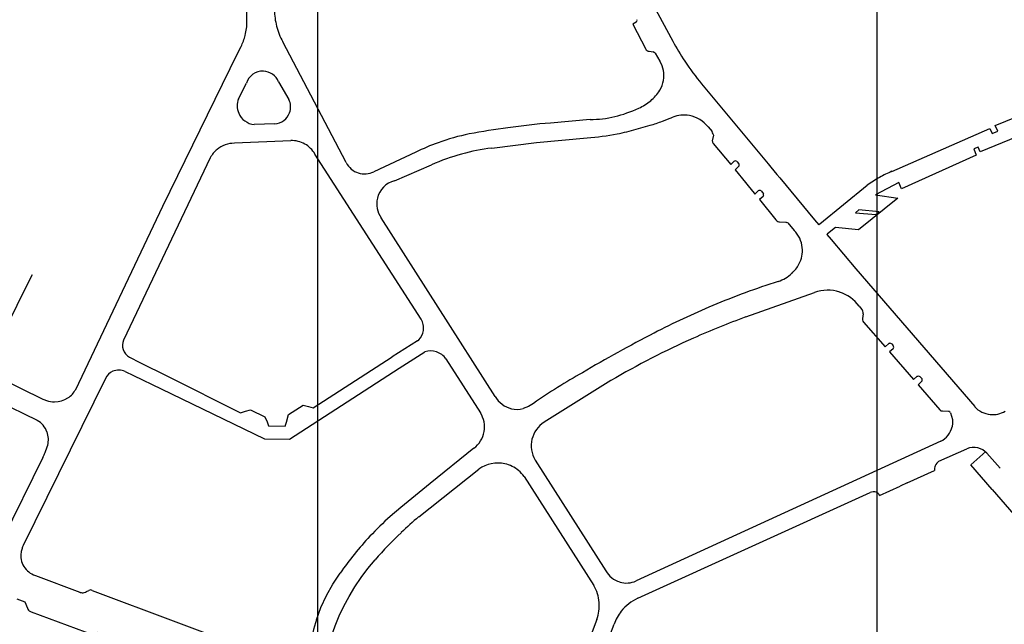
# Model space of a CAD drawing. Extents: x 148869 to 161638, y 453607 to 469810.
# Tile 855 of 1056: x 159128.04 to 159130.78, y 459838.59 to 459840.28. Entities that reach past the tile are written whole.
import ezdxf

# ---------------------------------------------------------------- set-up
doc = ezdxf.new("R2010")
doc.units = 0
doc.layers.add('LKI_V01_KANTRIJWEG', color=252, linetype='CONTINUOUS')
doc.layers.add('X-XX-AL-TEKENBLAD-KADER-G-OZ', color=1, linetype='CONTINUOUS', lineweight=25)

msp = doc.modelspace()

# ---------------------------------------------------------------- linework, layer by layer
at = {"layer": 'LKI_V01_KANTRIJWEG'}
for p, q in [((159129.7067, 459840.497), (159129.8586, 459840.2154)), ((159129.7067, 459840.497), (159129.8586, 459840.2154)), ((159128.6708, 459840.2704), (159128.6708, 459840.3384)), ((159128.6708, 459840.2704), (159128.6708, 459840.3384)), ((159128.9478, 459839.8766), (159128.7704, 459840.2138)), ((159128.9478, 459839.8766), (159128.7704, 459840.2138)), ((159128.6446, 459840.1808), (159128.6543, 459840.2005)), ((159128.6446, 459840.1808), (159128.6543, 459840.2005)), ((159129.7925, 459840.1872), (159129.8045, 459840.1854)), ((159129.7925, 459840.1872), (159129.8045, 459840.1854)), ((159129.807, 459840.1839), (159129.8045, 459840.1854)), ((159129.807, 459840.1839), (159129.8045, 459840.1854)), ((159129.81, 459840.1814), (159129.807, 459840.1839)), ((159129.81, 459840.1814), (159129.807, 459840.1839)), ((159129.81, 459840.1814), (159129.8231, 459840.1594)), ((159129.81, 459840.1814), (159129.8231, 459840.1594)), ((159128.6469, 459840.0543), (159128.6692, 459840.0984)), ((159128.6469, 459840.0543), (159128.6692, 459840.0984)), ((159128.7589, 459840.1023), (159128.7875, 459840.0529)), ((159128.7589, 459840.1023), (159128.7875, 459840.0529)), ((159129.9393, 459840.0963), (159130.1245, 459839.8733)), ((159129.9393, 459840.0963), (159130.1245, 459839.8733)), ((159129.6283, 459839.9971), (159129.5175, 459839.9871)), ((159129.6283, 459839.9971), (159129.5175, 459839.9871)), ((159128.7484, 459839.9852), (159128.6911, 459839.983)), ((159128.7484, 459839.9852), (159128.6911, 459839.983)), ((159129.7566, 459839.97), (159129.7955, 459839.9807)), ((159129.7566, 459839.97), (159129.7955, 459839.9807)), ((159129.9575, 459839.9765), (159129.9685, 459839.9631)), ((159129.9575, 459839.9765), (159129.9685, 459839.9631)), ((159128.793, 459839.9379), (159128.6355, 459839.9307)), ((159128.793, 459839.9379), (159128.6355, 459839.9307)), ((159129.972, 459839.9531), (159129.9691, 459839.9376)), ((159129.972, 459839.9531), (159129.9691, 459839.9376)), ((159129.971, 459839.9571), (159129.972, 459839.9531)), ((159129.971, 459839.9571), (159129.972, 459839.9531)), ((159128.5684, 459839.8904), (159128.3264, 459839.3818)), ((159128.5684, 459839.8904), (159128.3264, 459839.3818)), ((159129.1564, 459839.4403), (159128.8605, 459839.9007)), ((159129.1564, 459839.4403), (159128.8605, 459839.9007)), ((159129.1417, 459839.9057), (159129.0247, 459839.8514)), ((159129.1417, 459839.9057), (159129.0247, 459839.8514)), ((159130.0377, 459839.8799), (159130.0432, 459839.8729)), ((159130.0377, 459839.8799), (159130.0432, 459839.8729)), ((159129.0826, 459839.8262), (159129.1857, 459839.8706)), ((159129.0826, 459839.8262), (159129.1857, 459839.8706)), ((159130.1245, 459839.8733), (159130.1325, 459839.8637)), ((159130.1245, 459839.8733), (159130.1325, 459839.8637)), ((159130.1325, 459839.8637), (159130.1494, 459839.8433)), ((159130.1325, 459839.8637), (159130.1494, 459839.8433)), ((159130.1494, 459839.8433), (159130.1571, 459839.834)), ((159130.1494, 459839.8433), (159130.1571, 459839.834)), ((159130.1571, 459839.834), (159130.2545, 459839.7168)), ((159130.1571, 459839.834), (159130.2545, 459839.7168)), ((159130.0616, 459839.8215), (159130.0695, 459839.8118)), ((159130.0616, 459839.8215), (159130.0695, 459839.8118)), ((159130.0695, 459839.8118), (159130.0859, 459839.7916)), ((159130.0695, 459839.8118), (159130.0859, 459839.7916)), ((159130.1058, 459839.7977), (159130.1087, 459839.7938)), ((159130.1058, 459839.7977), (159130.1087, 459839.7938)), ((159130.2695, 459839.7058), (159130.4015, 459839.8136)), ((159130.2695, 459839.7058), (159130.4015, 459839.8136)), ((159130.4895, 459839.8215), (159130.424, 459839.7865)), ((159130.4895, 459839.8215), (159130.424, 459839.7865)), ((159130.1087, 459839.7938), (159130.1118, 459839.7897)), ((159130.1087, 459839.7938), (159130.1118, 459839.7897)), ((159129.3634, 459839.2249), (159129.0452, 459839.723)), ((159129.3634, 459839.2249), (159129.0452, 459839.723)), ((159130.1569, 459839.7114), (159130.174, 459839.711)), ((159130.1569, 459839.7114), (159130.174, 459839.711)), ((159130.174, 459839.711), (159130.177, 459839.71)), ((159130.174, 459839.711), (159130.177, 459839.71)), ((159130.18, 459839.7085), (159130.177, 459839.71)), ((159130.18, 459839.7085), (159130.177, 459839.71)), ((159130.18, 459839.7085), (159130.1975, 459839.6876)), ((159130.18, 459839.7085), (159130.1975, 459839.6876)), ((159130.313, 459839.6962), (159130.2909, 459839.6778)), ((159130.313, 459839.6962), (159130.2909, 459839.6778)), ((159128.0466, 459839.5134), (159128.072, 459839.5648)), ((159128.0466, 459839.5134), (159128.072, 459839.5648)), ((159127.343, 459839.5177), (159128.0858, 459839.1582)), ((159127.343, 459839.5177), (159128.0858, 459839.1582)), ((159127.9949, 459839.4088), (159128.0466, 459839.5134)), ((159127.9949, 459839.4088), (159128.0466, 459839.5134)), ((159130.0625, 459839.4463), (159130.2541, 459839.5143)), ((159130.0625, 459839.4463), (159130.2541, 459839.5143)), ((159127.5461, 459839.4885), (159128.1014, 459839.2173)), ((159127.5461, 459839.4885), (159128.1014, 459839.2173)), ((159130.3789, 459839.4764), (159130.3864, 459839.4674)), ((159130.3789, 459839.4764), (159130.3864, 459839.4674)), ((159130.39, 459839.4554), (159130.3881, 459839.4425)), ((159130.39, 459839.4554), (159130.3881, 459839.4425)), ((159129.1468, 459839.3802), (159129.0759, 459839.3351)), ((159129.1468, 459839.3802), (159129.0759, 459839.3351)), ((159129.1468, 459839.3802), (159129.1499, 459839.3825)), ((159129.1468, 459839.3802), (159129.1499, 459839.3825)), ((159130.4696, 459839.3713), (159130.4741, 459839.3658)), ((159130.4696, 459839.3713), (159130.4741, 459839.3658)), ((159128.3428, 459839.3343), (159128.372, 459839.3197)), ((159128.3428, 459839.3343), (159128.372, 459839.3197)), ((159128.8555, 459839.1932), (159129.0759, 459839.3351)), ((159128.8555, 459839.1932), (159129.0759, 459839.3351)), ((159129.0952, 459839.304), (159129.167, 459839.3494)), ((159129.0952, 459839.304), (159129.167, 459839.3494)), ((159129.2259, 459839.3293), (159129.3222, 459839.1787)), ((159129.2259, 459839.3293), (159129.3222, 459839.1787)), ((159128.372, 459839.3197), (159128.4491, 459839.2811)), ((159128.372, 459839.3197), (159128.4491, 459839.2811)), ((159128.2758, 459839.2749), (159128.0466, 459838.8095)), ((159128.2758, 459839.2749), (159128.0466, 459838.8095)), ((159128.3308, 459839.2944), (159128.3539, 459839.2832)), ((159128.3308, 459839.2944), (159128.3539, 459839.2832)), ((159128.3539, 459839.2832), (159128.4316, 459839.2457)), ((159128.3539, 459839.2832), (159128.4316, 459839.2457)), ((159128.4491, 459839.2811), (159128.6527, 459839.1793)), ((159128.4491, 459839.2811), (159128.6527, 459839.1793)), ((159130.5488, 459839.2791), (159130.5543, 459839.2736)), ((159130.5488, 459839.2791), (159130.5543, 459839.2736)), ((159129.686, 459839.269), (159129.5003, 459839.1533)), ((159129.686, 459839.269), (159129.5003, 459839.1533)), ((159128.842, 459839.1971), (159128.8555, 459839.1932)), ((159128.842, 459839.1971), (159128.8555, 459839.1932)), ((159128.6527, 459839.1793), (159128.6669, 459839.1837)), ((159128.6527, 459839.1793), (159128.6669, 459839.1837)), ((159130.6109, 459839.1844), (159130.6277, 459839.1834)), ((159130.6109, 459839.1844), (159130.6277, 459839.1834)), ((159128.7267, 459839.1537), (159128.7311, 459839.1426)), ((159128.7267, 459839.1537), (159128.7311, 459839.1426)), ((159128.7311, 459839.1426), (159128.7775, 459839.1423)), ((159128.7311, 459839.1426), (159128.7775, 459839.1423)), ((159128.7775, 459839.1423), (159128.7807, 459839.1533)), ((159128.7775, 459839.1423), (159128.7807, 459839.1533)), ((159130.6069, 459839.0999), (159129.757, 459838.7106)), ((159130.6069, 459839.0999), (159129.757, 459838.7106)), ((159128.1012, 459839.0547), (159127.9886, 459838.8255)), ((159128.1012, 459839.0547), (159127.9886, 459838.8255)), ((159130.6015, 459839.0439), (159130.679, 459839.0788)), ((159130.6015, 459839.0439), (159130.679, 459839.0788)), ((159130.7349, 459839.0662), (159130.7724, 459839.0247)), ((159130.7349, 459839.0662), (159130.7724, 459839.0247)), ((159129.4749, 459839.0475), (159129.6721, 459838.7388)), ((159129.4749, 459839.0475), (159129.6721, 459838.7388)), ((159129.1498, 459838.8893), (159129.3178, 459839.0221)), ((159129.1498, 459838.8893), (159129.3178, 459839.0221)), ((159129.4443, 459839.0015), (159129.6385, 459838.6975)), ((159129.4443, 459839.0015), (159129.6385, 459838.6975)), ((159130.5125, 459838.9835), (159130.589, 459839.0179)), ((159130.5125, 459838.9835), (159130.589, 459839.0179)), ((159130.436, 459838.9486), (159130.4935, 459838.9745)), ((159130.436, 459838.9486), (159130.4935, 459838.9745)), ((159130.5125, 459838.9835), (159130.4935, 459838.9745)), ((159130.5125, 459838.9835), (159130.4935, 459838.9745)), ((159129.7615, 459838.6619), (159130.4095, 459838.9566)), ((159129.7615, 459838.6619), (159130.4095, 459838.9566)), ((159130.7499, 459838.9653), (159130.9397, 459838.7462)), ((159130.7499, 459838.9653), (159130.9397, 459838.7462)), ((159128.0805, 459838.726), (159128.204, 459838.6789)), ((159128.0805, 459838.726), (159128.204, 459838.6789)), ((159128.2234, 459838.6809), (159128.2295, 459838.6834)), ((159128.2234, 459838.6809), (159128.2295, 459838.6834)), ((159128.0285, 459838.6606), (159128.051, 459838.6521)), ((159128.0285, 459838.6606), (159128.051, 459838.6521)), ((159128.051, 459838.6521), (159128.058, 459838.6344)), ((159128.051, 459838.6521), (159128.058, 459838.6344)), ((159129.5948, 459838.3238), (159129.695, 459838.5895)), ((159129.5948, 459838.3238), (159129.695, 459838.5895))]:
    msp.add_line(p, q, dxfattribs=at)
for points in [[(159129.7562, 459840.2686), (159129.7469, 459840.2626), (159129.7836, 459840.1933)], [(159129.7562, 459840.2686), (159129.7469, 459840.2626), (159129.7836, 459840.1933)], [(159128.1928, 459839.2445), (159128.436, 459839.755), (159128.6446, 459840.1808)], [(159128.1928, 459839.2445), (159128.436, 459839.755), (159128.6446, 459840.1808)], [(159130.7655, 459839.9641), (159130.7585, 459839.9806), (159130.9165, 459840.0439), (159130.923, 459840.0274)], [(159130.7655, 459839.9641), (159130.7585, 459839.9806), (159130.9165, 459840.0439), (159130.923, 459840.0274)], [(159130.9615, 459840.0069), (159130.7165, 459839.9067), (159130.711, 459839.9197), (159130.699, 459839.9147)], [(159130.9615, 459840.0069), (159130.7165, 459839.9067), (159130.711, 459839.9197), (159130.699, 459839.9147)], [(159130.4699, 459839.8524), (159130.7435, 459839.9716), (159130.75, 459839.9576), (159130.7655, 459839.9641)], [(159130.4699, 459839.8524), (159130.7435, 459839.9716), (159130.75, 459839.9576), (159130.7655, 459839.9641)], [(159129.3535, 459839.9174), (159129.479, 459839.9329), (159129.62, 459839.9461)], [(159129.3535, 459839.9174), (159129.479, 459839.9329), (159129.62, 459839.9461)], [(159129.9718, 459839.9299), (159130.0203, 459839.8713), (159130.0292, 459839.8798)], [(159129.9718, 459839.9299), (159130.0203, 459839.8713), (159130.0292, 459839.8798)], [(159130.699, 459839.9147), (159130.7055, 459839.8977), (159130.497, 459839.804), (159130.4895, 459839.8215)], [(159130.699, 459839.9147), (159130.7055, 459839.8977), (159130.497, 459839.804), (159130.4895, 459839.8215)], [(159130.0432, 459839.8664), (159130.0328, 459839.8569), (159130.0616, 459839.8215)], [(159130.0432, 459839.8664), (159130.0328, 459839.8569), (159130.0616, 459839.8215)], [(159130.0859, 459839.7916), (159130.0879, 459839.7891), (159130.0973, 459839.7981)], [(159130.0859, 459839.7916), (159130.0879, 459839.7891), (159130.0973, 459839.7981)], [(159130.1109, 459839.7827), (159130.1009, 459839.7742), (159130.1466, 459839.7169)], [(159130.1109, 459839.7827), (159130.1009, 459839.7742), (159130.1466, 459839.7169)], [(159130.424, 459839.7865), (159130.487, 459839.778), (159130.3769, 459839.6897), (159130.313, 459839.6962)], [(159130.424, 459839.7865), (159130.487, 459839.778), (159130.3769, 459839.6897), (159130.313, 459839.6962)], [(159130.3685, 459839.7366), (159130.4254, 459839.7316), (159130.4349, 459839.7396), (159130.378, 459839.7451), (159130.3685, 459839.7366)], [(159130.3685, 459839.7366), (159130.4254, 459839.7316), (159130.4349, 459839.7396), (159130.378, 459839.7451), (159130.3685, 459839.7366)], [(159130.2545, 459839.7168), (159130.2661, 459839.703), (159130.2695, 459839.7058)], [(159130.2545, 459839.7168), (159130.2661, 459839.703), (159130.2695, 459839.7058)], [(159130.2909, 459839.6778), (159130.2888, 459839.676), (159130.3004, 459839.6623)], [(159130.2909, 459839.6778), (159130.2888, 459839.676), (159130.3004, 459839.6623)], [(159130.3004, 459839.6623), (159130.3699, 459839.5802), (159130.7012, 459839.1963)], [(159130.3004, 459839.6623), (159130.3699, 459839.5802), (159130.7012, 459839.1963)], [(159130.3912, 459839.4318), (159130.4512, 459839.3627), (159130.4616, 459839.3722)], [(159130.3912, 459839.4318), (159130.4512, 459839.3627), (159130.4616, 459839.3722)], [(159130.4736, 459839.3578), (159130.4632, 459839.3492), (159130.5308, 459839.272), (159130.5398, 459839.2801)], [(159130.4736, 459839.3578), (159130.4632, 459839.3492), (159130.5308, 459839.272), (159130.5398, 459839.2801)], [(159128.4316, 459839.2457), (159128.7201, 459839.1066), (159128.7895, 459839.1056), (159129.0952, 459839.304)], [(159128.4316, 459839.2457), (159128.7201, 459839.1066), (159128.7895, 459839.1056), (159129.0952, 459839.304)], [(159130.5528, 459839.2661), (159130.5434, 459839.2576), (159130.6036, 459839.1877)], [(159130.5528, 459839.2661), (159130.5434, 459839.2576), (159130.6036, 459839.1877)], [(159128.1338, 459839.2101), (159128.1436, 459839.2108), (159128.1533, 459839.2126), (159128.1626, 459839.2158), (159128.1713, 459839.2206)], [(159128.1338, 459839.2101), (159128.1436, 459839.2108), (159128.1533, 459839.2126), (159128.1626, 459839.2158), (159128.1713, 459839.2206)], [(159128.7807, 459839.1533), (159128.7868, 459839.1744), (159128.8276, 459839.2006), (159128.842, 459839.1971)], [(159128.7807, 459839.1533), (159128.7868, 459839.1744), (159128.8276, 459839.2006), (159128.842, 459839.1971)], [(159129.4706, 459839.2054), (159129.4566, 459839.1968), (159129.4412, 459839.191)], [(159129.4706, 459839.2054), (159129.4566, 459839.1968), (159129.4412, 459839.191)], [(159128.6669, 459839.1837), (159128.6805, 459839.1879), (159128.721, 459839.1681), (159128.7267, 459839.1537)], [(159128.6669, 459839.1837), (159128.6805, 459839.1879), (159128.721, 459839.1681), (159128.7267, 459839.1537)], [(159130.6334, 459839.179), (159130.6368, 459839.1697), (159130.6388, 459839.1601), (159130.6393, 459839.1503), (159130.6381, 459839.1405)], [(159130.6334, 459839.179), (159130.6368, 459839.1697), (159130.6388, 459839.1601), (159130.6393, 459839.1503), (159130.6381, 459839.1405)], [(159129.3037, 459839.0802), (159129.1815, 459838.9821), (159129.1003, 459838.9154), (159129.0703, 459838.8899)], [(159129.3037, 459839.0802), (159129.1815, 459838.9821), (159129.1003, 459838.9154), (159129.0703, 459838.8899)], [(159130.7499, 459838.9653), (159130.69, 459839.0344), (159130.7319, 459839.071)], [(159130.7499, 459838.9653), (159130.69, 459839.0344), (159130.7319, 459839.071)], [(159128.9062, 459838.5563), (159128.9164, 459838.5848), (159128.9282, 459838.6127), (159128.9414, 459838.64), (159128.9557, 459838.6667), (159128.9719, 459838.6937), (159128.9893, 459838.72), (159129.0081, 459838.7453), (159129.0283, 459838.7695)], [(159128.9062, 459838.5563), (159128.9164, 459838.5848), (159128.9282, 459838.6127), (159128.9414, 459838.64), (159128.9557, 459838.6667), (159128.9719, 459838.6937), (159128.9893, 459838.72), (159129.0081, 459838.7453), (159129.0283, 459838.7695)], [(159128.8643, 459838.6021), (159128.8771, 459838.6362), (159128.8926, 459838.6695), (159128.9106, 459838.7015), (159128.9307, 459838.7321)], [(159128.8643, 459838.6021), (159128.8771, 459838.6362), (159128.8926, 459838.6695), (159128.9106, 459838.7015), (159128.9307, 459838.7321)], [(159128.2389, 459838.6838), (159128.7057, 459838.509), (159128.7142, 459838.4875)], [(159128.2389, 459838.6838), (159128.7057, 459838.509), (159128.7142, 459838.4875)], [(159128.0689, 459838.6246), (159128.2447, 459838.5596), (159128.2477, 459838.5596), (159128.2504, 459838.5607), (159128.2549, 459838.5674)], [(159128.0689, 459838.6246), (159128.2447, 459838.5596), (159128.2477, 459838.5596), (159128.2504, 459838.5607), (159128.2549, 459838.5674)], [(159129.6465, 459838.6031), (159129.5979, 459838.4722), (159129.5474, 459838.3408)], [(159129.6465, 459838.6031), (159129.5979, 459838.4722), (159129.5474, 459838.3408)]]:
    msp.add_lwpolyline(points, dxfattribs=at)
for centre, radius, start, end in [((159128.9291, 459840.3018), 0.1815, 180.021, 194.3732), ((159128.9291, 459840.3018), 0.1815, 180.021, 194.3732), ((159128.5094, 459840.2714), 0.1614, 345.6688, 359.6507), ((159128.5094, 459840.2714), 0.1614, 345.6688, 359.6507), ((159129.7539, 459840.2734), 0.00536, 294.9337, 335.0663), ((159129.7539, 459840.2734), 0.00536, 294.9337, 335.0663), ((159129.7522, 459840.2731), 0.00689, 343.3202, 16.967), ((159129.7522, 459840.2731), 0.00689, 343.3202, 16.967), ((159128.9288, 459840.3019), 0.1813, 194.4293, 209.0768), ((159128.9288, 459840.3019), 0.1813, 194.4293, 209.0768), ((159128.5087, 459840.2722), 0.1623, 333.7523, 345.44), ((159128.5087, 459840.2722), 0.1623, 333.7523, 345.44), ((159130.4909, 459840.5581), 0.7192, 208.459, 213.6728), ((159130.4909, 459840.5581), 0.7192, 208.459, 213.6728), ((159129.7919, 459840.1963), 0.0089, 199.5739, 236.8649), ((159129.7919, 459840.1963), 0.0089, 199.5739, 236.8649), ((159129.7937, 459840.201), 0.0139, 241.422, 264.9082), ((159129.7937, 459840.201), 0.0139, 241.422, 264.9082), ((159129.755, 459840.1195), 0.0789, 350.1637, 30.4252), ((159129.755, 459840.1195), 0.0789, 350.1637, 30.4252), ((159130.5083, 459840.5691), 0.7398, 213.6361, 219.7245), ((159130.5083, 459840.5691), 0.7398, 213.6361, 219.7245), ((159128.7147, 459840.0838), 0.0478, 87.4304, 162.2517), ((159128.7147, 459840.0838), 0.0478, 87.4304, 162.2517), ((159128.7147, 459840.0838), 0.0479, 22.7398, 87.4356), ((159128.7147, 459840.0838), 0.0479, 22.7398, 87.4356), ((159129.7539, 459840.1199), 0.0801, 328.8205, 349.9854), ((159129.7539, 459840.1199), 0.0801, 328.8205, 349.9854), ((159129.7163, 459840.1452), 0.1254, 310.1361, 327.8331), ((159129.7163, 459840.1452), 0.1254, 310.1361, 327.8331), ((159128.6961, 459840.0354), 0.0527, 158.9757, 202.9974), ((159128.6961, 459840.0354), 0.0527, 158.9757, 202.9974), ((159128.7459, 459840.0319), 0.0466, 339.9038, 26.7474), ((159128.7459, 459840.0319), 0.0466, 339.9038, 26.7474), ((159129.7061, 459840.1589), 0.1425, 293.9035, 309.7137), ((159129.7061, 459840.1589), 0.1425, 293.9035, 309.7137), ((159128.7458, 459840.0318), 0.0467, 273.2301, 340.0326), ((159128.7458, 459840.0318), 0.0467, 273.2301, 340.0326), ((159129.6155, 459840.3392), 0.3441, 283.7137, 295.5254), ((159129.6155, 459840.3392), 0.3441, 283.7137, 295.5254), ((159128.696, 459840.0353), 0.0526, 202.9903, 264.6438), ((159128.696, 459840.0353), 0.0526, 202.9903, 264.6438), ((159129.6286, 459840.3016), 0.3045, 269.9451, 282.9968), ((159129.6286, 459840.3016), 0.3045, 269.9451, 282.9968), ((159129.6266, 459840.5515), 0.5952, 286.4837, 289.988), ((159129.6266, 459840.5515), 0.5952, 286.4837, 289.988), ((159129.5909, 459840.6552), 0.7049, 289.8405, 292.3155), ((159129.5909, 459840.6552), 0.7049, 289.8405, 292.3155), ((159129.8898, 459839.9267), 0.0825, 79.3707, 112.275), ((159129.8898, 459839.9267), 0.0825, 79.3707, 112.275), ((159129.8902, 459839.9233), 0.0858, 38.3497, 80.083), ((159129.8902, 459839.9233), 0.0858, 38.3497, 80.083), ((159129.6638, 459837.9853), 2.0062, 97.5873, 100.708), ((159129.6638, 459837.9853), 2.0062, 97.5873, 100.708), ((159129.7165, 459837.6501), 2.3455, 94.868, 97.7837), ((159129.7165, 459837.6501), 2.3455, 94.868, 97.7837), ((159129.5947, 459840.5106), 0.5643, 281.153, 286.6741), ((159129.5947, 459840.5106), 0.5643, 281.153, 286.6741), ((159129.9248, 459839.9411), 0.0489, 19.049, 26.6525), ((159129.9248, 459839.9411), 0.0489, 19.049, 26.6525), ((159128.7965, 459839.8647), 0.0733, 60.6519, 92.7164), ((159128.7965, 459839.8647), 0.0733, 60.6519, 92.7164), ((159129.4026, 459839.3898), 0.5777, 101.1366, 110.1211), ((159129.4026, 459839.3898), 0.5777, 101.1366, 110.1211), ((159129.5857, 459840.5403), 0.5952, 273.2975, 281.4402), ((159129.5857, 459840.5403), 0.5952, 273.2975, 281.4402), ((159129.9796, 459839.9369), 0.0105, 176.3967, 198.6245), ((159129.9796, 459839.9369), 0.0105, 176.3967, 198.6245), ((159129.9816, 459839.9381), 0.0128, 200.6798, 219.9105), ((159129.9816, 459839.9381), 0.0128, 200.6798, 219.9105), ((159128.6351, 459839.8552), 0.0754, 129.3876, 152.1635), ((159128.6351, 459839.8552), 0.0754, 129.3876, 152.1635), ((159128.6353, 459839.855), 0.0757, 89.8389, 129.4131), ((159128.6353, 459839.855), 0.0757, 89.8389, 129.4131), ((159128.7965, 459839.8644), 0.0735, 29.5641, 60.7637), ((159128.7965, 459839.8644), 0.0735, 29.5641, 60.7637), ((159129.4138, 459839.3535), 0.6156, 109.9359, 116.2275), ((159129.4138, 459839.3535), 0.6156, 109.9359, 116.2275), ((159129.4345, 459839.2992), 0.6235, 97.4709, 105.3227), ((159129.4345, 459839.2992), 0.6235, 97.4709, 105.3227), ((159129.4361, 459839.2985), 0.6245, 105.4485, 113.6459), ((159129.4361, 459839.2985), 0.6245, 105.4485, 113.6459), ((159130.0344, 459839.8717), 0.00966, 94.5679, 122.9148), ((159130.0344, 459839.8717), 0.00966, 94.5679, 122.9148), ((159130.0334, 459839.8744), 0.00693, 51.6257, 87.4196), ((159130.0334, 459839.8744), 0.00693, 51.6257, 87.4196), ((159128.9987, 459839.9018), 0.0567, 206.3445, 252.2366), ((159128.9987, 459839.9018), 0.0567, 206.3445, 252.2366), ((159128.9986, 459839.9016), 0.0565, 252.214, 297.4664), ((159128.9986, 459839.9016), 0.0565, 252.214, 297.4664), ((159130.0383, 459839.8696), 0.00589, 358.5497, 34.4253), ((159130.0383, 459839.8696), 0.00589, 358.5497, 34.4253), ((159130.038, 459839.8698), 0.00621, 327.0094, 356.5782), ((159130.038, 459839.8698), 0.00621, 327.0094, 356.5782), ((159130.6245, 459839.5002), 0.3847, 113.7066, 119.3422), ((159130.6245, 459839.5002), 0.3847, 113.7066, 119.3422), ((159129.0991, 459839.7618), 0.0665, 104.3229, 166.3632), ((159129.0991, 459839.7618), 0.0665, 104.3229, 166.3632), ((159130.6173, 459839.5125), 0.3704, 119.3097, 125.637), ((159130.6173, 459839.5125), 0.3704, 119.3097, 125.637), ((159130.1015, 459839.7901), 0.00908, 91.2386, 117.4413), ((159130.1015, 459839.7901), 0.00908, 91.2386, 117.4413), ((159130.1013, 459839.7915), 0.00762, 53.5636, 89.6432), ((159130.1013, 459839.7915), 0.00762, 53.5636, 89.6432), ((159129.099, 459839.7619), 0.0664, 166.4199, 215.8192), ((159129.099, 459839.7619), 0.0664, 166.4199, 215.8192), ((159130.1054, 459839.7871), 0.00703, 321.7233, 353.1066), ((159130.1054, 459839.7871), 0.00703, 321.7233, 353.1066), ((159130.1051, 459839.7869), 0.00723, 354.2636, 22.4113), ((159130.1051, 459839.7869), 0.00723, 354.2636, 22.4113), ((159130.1567, 459839.723), 0.0118, 211.0949, 244.2199), ((159130.1567, 459839.723), 0.0118, 211.0949, 244.2199), ((159130.1566, 459839.7247), 0.0133, 247.9432, 271.466), ((159130.1566, 459839.7247), 0.0133, 247.9432, 271.466), ((159130.1413, 459839.6317), 0.0793, 5.7941, 44.8406), ((159130.1413, 459839.6317), 0.0793, 5.7941, 44.8406), ((159130.1409, 459839.6317), 0.0797, 331.4603, 5.7524), ((159130.1409, 459839.6317), 0.0797, 331.4603, 5.7524), ((159130.1219, 459839.6421), 0.1014, 313.0295, 331.4038), ((159130.1219, 459839.6421), 0.1014, 313.0295, 331.4038), ((159130.1207, 459839.6434), 0.1031, 288.3038, 313.0454), ((159130.1207, 459839.6434), 0.1031, 288.3038, 313.0454), ((159130.8564, 459837.3542), 2.3014, 107.7953, 112.651), ((159130.8564, 459837.3542), 2.3014, 107.7953, 112.651), ((159130.2912, 459839.4121), 0.1088, 72.2147, 109.9207), ((159130.2912, 459839.4121), 0.1088, 72.2147, 109.9207), ((159130.2914, 459839.4124), 0.1084, 36.19, 72.2845), ((159130.2914, 459839.4124), 0.1084, 36.19, 72.2845), ((159130.8629, 459837.36), 2.2986, 112.8555, 117.3632), ((159130.8629, 459837.36), 2.2986, 112.8555, 117.3632), ((159130.386, 459839.4669), 0.000609, 35.647, 48.3274), ((159130.386, 459839.4669), 0.000609, 35.647, 48.3274), ((159130.3739, 459839.4564), 0.0167, 21.2977, 40.9408), ((159130.3739, 459839.4564), 0.0167, 21.2977, 40.9408), ((159129.1175, 459839.4153), 0.0462, 351.5266, 32.6383), ((159129.1175, 459839.4153), 0.0462, 351.5266, 32.6383), ((159130.858, 459837.2685), 2.3186, 110.0666, 113.9543), ((159130.858, 459837.2685), 2.3186, 110.0666, 113.9543), ((159130.3999, 459839.4403), 0.0121, 169.2974, 191.2019), ((159130.3999, 459839.4403), 0.0121, 169.2974, 191.2019), ((159130.3761, 459839.4579), 0.0141, 349.7097, 18.6007), ((159130.3761, 459839.4579), 0.0141, 349.7097, 18.6007), ((159130.4034, 459839.4419), 0.0159, 194.4465, 219.4302), ((159130.4034, 459839.4419), 0.0159, 194.4465, 219.4302), ((159129.1173, 459839.4156), 0.0464, 314.4669, 351.2481), ((159129.1173, 459839.4156), 0.0464, 314.4669, 351.2481), ((159131.5004, 459836.1051), 3.7061, 117.1996, 120.7303), ((159131.5004, 459836.1051), 3.7061, 117.1996, 120.7303), ((159130.8584, 459837.2691), 2.3182, 113.9703, 120.3814), ((159130.8584, 459837.2691), 2.3182, 113.9703, 120.3814), ((159128.3608, 459839.3673), 0.0374, 157.1114, 198.5616), ((159128.3608, 459839.3673), 0.0374, 157.1114, 198.5616), ((159130.4665, 459839.3628), 0.0106, 100.0345, 117.0659), ((159130.4665, 459839.3628), 0.0106, 100.0345, 117.0659), ((159130.465, 459839.3669), 0.00631, 43.2863, 93.6265), ((159130.465, 459839.3669), 0.00631, 43.2863, 93.6265), ((159130.4678, 459839.3622), 0.00733, 322.8111, 356.8578), ((159130.4678, 459839.3622), 0.00733, 322.8111, 356.8578), ((159130.4672, 459839.3619), 0.0079, 359.1001, 29.31), ((159130.4672, 459839.3619), 0.0079, 359.1001, 29.31), ((159128.361, 459839.3673), 0.0376, 198.4676, 241.0468), ((159128.361, 459839.3673), 0.0376, 198.4676, 241.0468), ((159129.1829, 459839.2993), 0.0525, 71.7221, 107.6053), ((159129.1829, 459839.2993), 0.0525, 71.7221, 107.6053), ((159129.1829, 459839.2996), 0.0522, 34.6367, 71.6512), ((159129.1829, 459839.2996), 0.0522, 34.6367, 71.6512), ((159128.3131, 459839.2572), 0.0413, 113.9549, 154.5166), ((159128.3131, 459839.2572), 0.0413, 113.9549, 154.5166), ((159128.313, 459839.2574), 0.041, 64.2829, 113.9895), ((159128.313, 459839.2574), 0.041, 64.2829, 113.9895), ((159130.3493, 459837.958), 1.5258, 119.1276, 125.1608), ((159130.3493, 459837.958), 1.5258, 119.1276, 125.1608), ((159130.5442, 459839.2709), 0.0102, 89.6884, 115.7211), ((159130.5442, 459839.2709), 0.0102, 89.6884, 115.7211), ((159130.5444, 459839.2752), 0.00589, 41.598, 90.809), ((159130.5444, 459839.2752), 0.00589, 41.598, 90.809), ((159130.5479, 459839.2711), 0.00696, 314.9831, 352.4598), ((159130.5479, 459839.2711), 0.00696, 314.9831, 352.4598), ((159130.548, 459839.2709), 0.00681, 353.4505, 23.4987), ((159130.548, 459839.2709), 0.00681, 353.4505, 23.4987), ((159128.1364, 459839.2735), 0.0634, 303.3731, 332.7953), ((159128.1364, 459839.2735), 0.0634, 303.3731, 332.7953), ((159129.4251, 459839.2592), 0.0706, 209.0482, 256.3048), ((159129.4251, 459839.2592), 0.0706, 209.0482, 256.3048), ((159128.1323, 459839.2764), 0.0666, 242.4146, 251.7698), ((159128.1323, 459839.2764), 0.0666, 242.4146, 251.7698), ((159128.1321, 459839.2822), 0.0721, 253.3546, 271.3621), ((159128.1321, 459839.2822), 0.0721, 253.3546, 271.3621), ((159130.7513, 459839.242), 0.0679, 222.3628, 264.3385), ((159130.7513, 459839.242), 0.0679, 222.3628, 264.3385), ((159129.2593, 459839.1394), 0.0742, 350.1816, 32.0095), ((159129.2593, 459839.1394), 0.0742, 350.1816, 32.0095), ((159129.424, 459839.2544), 0.0657, 256.2382, 285.1596), ((159129.424, 459839.2544), 0.0657, 256.2382, 285.1596), ((159130.609, 459839.1903), 0.00593, 205.5148, 245.6788), ((159130.609, 459839.1903), 0.00593, 205.5148, 245.6788), ((159130.6097, 459839.1933), 0.00899, 249.399, 277.892), ((159130.6097, 459839.1933), 0.00899, 249.399, 277.892), ((159130.6276, 459839.1784), 0.00497, 53.2048, 88.8543), ((159130.6276, 459839.1784), 0.00497, 53.2048, 88.8543), ((159130.6273, 459839.1767), 0.00651, 20.1296, 60.0099), ((159130.6273, 459839.1767), 0.00651, 20.1296, 60.0099), ((159130.7513, 459839.2421), 0.0679, 264.3417, 300.6719), ((159130.7513, 459839.2421), 0.0679, 264.3417, 300.6719), ((159128.0545, 459839.1044), 0.0622, 20.4536, 59.7779), ((159128.0545, 459839.1044), 0.0622, 20.4536, 59.7779), ((159129.5413, 459839.0874), 0.0775, 121.9056, 211.0284), ((159129.5413, 459839.0874), 0.0775, 121.9056, 211.0284), ((159130.5798, 459839.153), 0.0597, 297.014, 347.8911), ((159130.5798, 459839.153), 0.0597, 297.014, 347.8911), ((159128.0539, 459839.1045), 0.0628, 345.9031, 20.2266), ((159128.0539, 459839.1045), 0.0628, 345.9031, 20.2266), ((159129.2595, 459839.1395), 0.074, 306.6621, 350.0681), ((159129.2595, 459839.1395), 0.074, 306.6621, 350.0681), ((159127.9551, 459839.1324), 0.1654, 337.3458, 344.8464), ((159127.9551, 459839.1324), 0.1654, 337.3458, 344.8464), ((159130.6982, 459839.0332), 0.0494, 76.2421, 112.9087), ((159130.6982, 459839.0332), 0.0494, 76.2421, 112.9087), ((159127.9347, 459839.1407), 0.1874, 332.6864, 337.4055), ((159127.9347, 459839.1407), 0.1874, 332.6864, 337.4055), ((159130.6981, 459839.0333), 0.0494, 41.8173, 76.1137), ((159130.6981, 459839.0333), 0.0494, 41.8173, 76.1137), ((159129.3708, 459838.9485), 0.0906, 77.5433, 125.7324), ((159129.3708, 459838.9485), 0.0906, 77.5433, 125.7324), ((159129.3715, 459838.9505), 0.0885, 49.7332, 77.7232), ((159129.3715, 459838.9505), 0.0885, 49.7332, 77.7232), ((159130.6159, 459839.0208), 0.027, 156.919, 186.1317), ((159130.6159, 459839.0208), 0.027, 156.919, 186.1317), ((159130.6162, 459839.0208), 0.0274, 122.6456, 157.3111), ((159130.6162, 459839.0208), 0.0274, 122.6456, 157.3111), ((159129.3795, 459838.9563), 0.079, 34.917, 51.4865), ((159129.3795, 459838.9563), 0.079, 34.917, 51.4865), ((159130.419, 459838.94), 0.0191, 66.8482, 119.7427), ((159130.419, 459838.94), 0.0191, 66.8482, 119.7427), ((159130.419, 459838.9402), 0.0189, 26.1343, 66.5906), ((159130.419, 459838.9402), 0.0189, 26.1343, 66.5906), ((159129.6505, 459838.2362), 0.874, 131.5894, 136.7541), ((159129.6505, 459838.2362), 0.874, 131.5894, 136.7541), ((159130.0987, 459837.8046), 1.4413, 131.1782, 133.7924), ((159130.0987, 459837.8046), 1.4413, 131.1782, 133.7924), ((159129.708, 459838.1897), 0.9478, 137.0863, 145.0895), ((159129.708, 459838.1897), 0.9478, 137.0863, 145.0895), ((159129.9528, 459837.9471), 1.2374, 133.4835, 138.3458), ((159129.9528, 459837.9471), 1.2374, 133.4835, 138.3458), ((159128.1084, 459838.7803), 0.0683, 154.6726, 162.8203), ((159128.1084, 459838.7803), 0.0683, 154.6726, 162.8203), ((159128.0956, 459838.7804), 0.0559, 169.7798, 211.7968), ((159128.0956, 459838.7804), 0.0559, 169.7798, 211.7968), ((159128.1109, 459838.7781), 0.0714, 161.7654, 170.1354), ((159128.1109, 459838.7781), 0.0714, 161.7654, 170.1354), ((159128.0968, 459838.7807), 0.0571, 211.3488, 253.4237), ((159128.0968, 459838.7807), 0.0571, 211.3488, 253.4237), ((159129.7295, 459838.77), 0.0653, 208.5383, 253.2191), ((159129.7295, 459838.77), 0.0653, 208.5383, 253.2191), ((159129.5462, 459838.6422), 0.1077, 4.4456, 30.91), ((159129.5462, 459838.6422), 0.1077, 4.4456, 30.91), ((159129.7296, 459838.7699), 0.0653, 253.1176, 294.7812), ((159129.7296, 459838.7699), 0.0653, 253.1176, 294.7812), ((159128.2079, 459838.688), 0.00993, 246.3911, 252.8561), ((159128.2079, 459838.688), 0.00993, 246.3911, 252.8561), ((159128.2118, 459838.6981), 0.0207, 250.9133, 283.0927), ((159128.2118, 459838.6981), 0.0207, 250.9133, 283.0927), ((159128.2077, 459838.7081), 0.0314, 286.1246, 299.9542), ((159128.2077, 459838.7081), 0.0314, 286.1246, 299.9542), ((159128.2346, 459838.6779), 0.00746, 90.7205, 132.7232), ((159128.2346, 459838.6779), 0.00746, 90.7205, 132.7232), ((159128.2336, 459838.6753), 0.0101, 57.8692, 84.8777), ((159128.2336, 459838.6753), 0.0101, 57.8692, 84.8777), ((159129.546, 459838.6422), 0.1078, 338.7164, 4.4358), ((159129.546, 459838.6422), 0.1078, 338.7164, 4.4358), ((159129.8117, 459838.5489), 0.1237, 113.9518, 141.4339), ((159129.8117, 459838.5489), 0.1237, 113.9518, 141.4339), ((159128.0696, 459838.6366), 0.0118, 190.8121, 222.8689), ((159128.0696, 459838.6366), 0.0118, 190.8121, 222.8689), ((159128.07, 459838.6366), 0.0121, 221.735, 264.7873), ((159128.07, 459838.6366), 0.0121, 221.735, 264.7873), ((159129.8117, 459838.5492), 0.1235, 141.5471, 160.9351), ((159129.8117, 459838.5492), 0.1235, 141.5471, 160.9351), ((159129.3661, 459838.4394), 0.5275, 162.0372, 170.1401), ((159129.3661, 459838.4394), 0.5275, 162.0372, 170.1401)]:
    msp.add_arc(centre, radius, start, end, dxfattribs=at)
at = {"layer": 'X-XX-AL-TEKENBLAD-KADER-G-OZ'}
for points in [[(159128.8682, 459841.4584), (159135.0182, 459841.4584), (159135.0182, 459837.1534), (159128.8682, 459837.1534)], [(159124.2777, 459840.4398), (159130.4277, 459840.4398), (159130.4277, 459836.1347), (159124.2777, 459836.1347)]]:
    msp.add_lwpolyline(points, close=True, dxfattribs=at)

doc.saveas('drawing.dxf')
